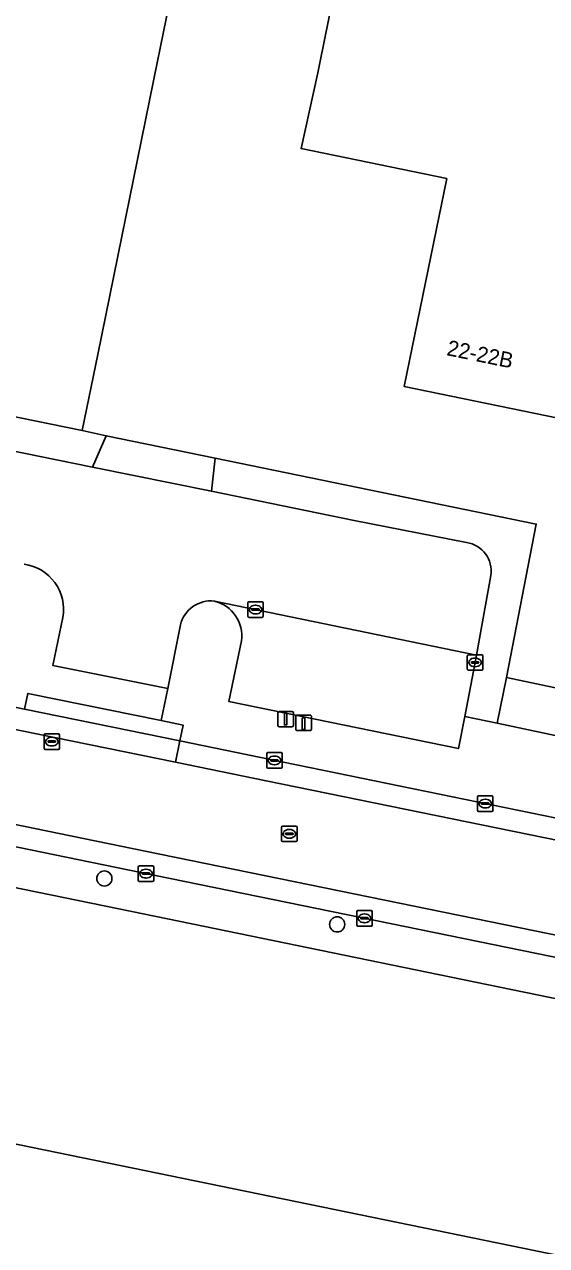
# Model space of a CAD drawing. Extents: x 157692 to 159674, y 381452 to 383291.
# Drawn here: x 158512.3 to 158545.9, y 382673.7 to 382752.4 of the extents above; entities that cross this region are included whole.
import ezdxf

# ---------------------------------------------------------------- set-up
doc = ezdxf.new("R2010")
doc.units = 0
for name, color, linetype in [('IMGEO_Boom', 7, 'Continuous'), ('IMGEO_Erf', 7, 'Continuous'), ('IMGEO_Groenvoorziening', 7, 'Continuous'), ('IMGEO_Kolk', 7, 'Continuous'), ('IMGEO_Laadpaal', 7, 'Continuous'), ('IMGEO_Lichtmast', 7, 'Continuous'), ('IMGEO_Pand', 7, 'Continuous'), ('IMGEO_Pand_nummerreeks', 7, 'Continuous'), ('IMGEO_Parkeervlak_open', 7, 'Continuous'), ('IMGEO_Rijbaan_lokaal_gesloten', 7, 'Continuous'), ('IMGEO_Rijbaan_lokaal_open', 7, 'Continuous'), ('IMGEO_Rioolput', 7, 'Continuous'), ('IMGEO_Voetpad_open', 7, 'Continuous')]:
    doc.layers.add(name, color=color, linetype=linetype)

msp = doc.modelspace()

# ---------------------------------------------------------------- linework, layer by layer
at = {"layer": 'IMGEO_Boom'}
for centre in [(158517.422, 382697.361), (158532.422, 382694.409)]:
    msp.add_circle(centre, 0.489, dxfattribs=at)
at = {"layer": 'IMGEO_Erf'}
for points in [[(158546.65, 382727.023), (158536.732, 382729.061), (158539.483, 382742.444), (158530.093, 382744.374), (158531.173, 382749.256), (158531.324, 382750), (158547.184, 382828.147), (158537.248, 382830.178), (158520.855, 382750), (158516.994, 382731.117), (158515.992, 382726.218), (158517.544, 382725.879), (158524.565, 382724.435), (158545.247, 382720.197), (158543.327, 382710.315), (158554.936, 382707.865)], [(158618.747, 382665.89), (158619.614, 382669.95), (158616.516, 382675.097), (158594.867, 382679.695), (158540.505, 382690.855), (158519.19, 382695.229), (158500, 382699.16), (158426.529, 382714.209), (158420.588, 382715.426), (158410.558, 382717.48), (158408.651, 382717.871), (158405.866, 382718.439), (158398.18, 382720.008), (158380.914, 382723.533), (158376.584, 382724.417), (158334.026, 382733.218), (158266.093, 382747.426), (158253.957, 382750)], [(158440.157, 382641.133), (158472.783, 382634.498), (158477.277, 382656.557), (158483.737, 382655.228), (158488.634, 382679.505), (158488.516, 382679.528), (158489.608, 382684.939), (158494.918, 382683.851), (158494.887, 382683.699), (158568.766, 382668.548), (158568.797, 382668.703), (158574.048, 382667.626), (158575.608, 382675.253), (158597.409, 382670.762), (158597.322, 382670.341), (158597.107, 382670.385), (158596.988, 382669.807), (158597.297, 382669.329)]]:
    msp.add_lwpolyline(points, dxfattribs=at)
at = {"layer": 'IMGEO_Groenvoorziening'}
msp.add_lwpolyline([(158554.34, 382704.91), (158554.936, 382707.865), (158543.327, 382710.315), (158542.732, 382707.359)], close=True, dxfattribs=at)
at = {"layer": 'IMGEO_Kolk'}
for p, q in [((158526.659, 382714.26), (158526.659, 382715.112)), ((158526.734, 382715.186), (158527.586, 382715.186)), ((158527.66, 382715.112), (158527.66, 382714.26)), ((158526.918, 382714.68), (158526.918, 382714.692)), ((158527.356, 382714.643), (158526.958, 382714.643)), ((158526.961, 382714.729), (158527.359, 382714.729)), ((158527.17, 382714.406), (158527.145, 382714.406)), ((158527.147, 382714.966), (158527.172, 382714.966)), ((158527.402, 382714.692), (158527.402, 382714.68)), ((158527.586, 382714.186), (158526.734, 382714.186)), ((158540.805, 382710.855), (158540.805, 382711.707)), ((158540.88, 382711.781), (158541.732, 382711.781)), ((158541.064, 382711.275), (158541.064, 382711.287)), ((158541.502, 382711.238), (158541.104, 382711.238)), ((158541.107, 382711.324), (158541.505, 382711.324)), ((158541.293, 382711.561), (158541.318, 382711.561)), ((158541.548, 382711.287), (158541.548, 382711.275)), ((158541.806, 382711.707), (158541.806, 382710.855)), ((158541.732, 382710.781), (158540.88, 382710.781)), ((158541.316, 382711.001), (158541.291, 382711.001)), ((158527.878, 382704.546), (158527.878, 382705.398)), ((158527.953, 382705.472), (158528.805, 382705.472)), ((158528.137, 382704.966), (158528.137, 382704.978)), ((158528.575, 382704.929), (158528.177, 382704.929)), ((158528.18, 382705.015), (158528.578, 382705.015)), ((158528.366, 382705.252), (158528.391, 382705.252)), ((158528.621, 382704.978), (158528.621, 382704.966)), ((158528.879, 382705.398), (158528.879, 382704.546)), ((158528.805, 382704.472), (158527.953, 382704.472)), ((158528.389, 382704.692), (158528.364, 382704.692)), ((158541.458, 382701.764), (158541.458, 382702.616)), ((158541.533, 382702.69), (158542.385, 382702.69)), ((158542.459, 382702.616), (158542.459, 382701.764)), ((158541.717, 382702.184), (158541.717, 382702.196)), ((158542.155, 382702.147), (158541.757, 382702.147)), ((158541.76, 382702.233), (158542.158, 382702.233)), ((158541.969, 382701.91), (158541.944, 382701.91)), ((158541.946, 382702.47), (158541.971, 382702.47)), ((158542.201, 382702.196), (158542.201, 382702.184)), ((158542.385, 382701.69), (158541.533, 382701.69)), ((158519.605, 382697.25), (158519.605, 382698.102)), ((158519.68, 382698.176), (158520.532, 382698.176)), ((158520.093, 382697.956), (158520.118, 382697.956)), ((158520.606, 382698.102), (158520.606, 382697.25)), ((158520.532, 382697.176), (158519.68, 382697.176)), ((158519.864, 382697.67), (158519.864, 382697.682)), ((158520.302, 382697.633), (158519.904, 382697.633)), ((158519.907, 382697.719), (158520.305, 382697.719)), ((158520.116, 382697.396), (158520.091, 382697.396)), ((158520.348, 382697.682), (158520.348, 382697.67)), ((158533.678, 382694.373), (158533.678, 382695.225)), ((158533.753, 382695.299), (158534.605, 382695.299)), ((158533.937, 382694.793), (158533.937, 382694.805)), ((158534.375, 382694.756), (158533.977, 382694.756)), ((158533.98, 382694.842), (158534.378, 382694.842)), ((158534.166, 382695.079), (158534.191, 382695.079)), ((158534.421, 382694.805), (158534.421, 382694.793)), ((158534.679, 382695.225), (158534.679, 382694.373)), ((158534.605, 382694.299), (158533.753, 382694.299)), ((158534.189, 382694.519), (158534.164, 382694.519))]:
    msp.add_line(p, q, dxfattribs=at)
for points in [[(158526.659, 382714.26), (158526.659, 382715.112)], [(158526.734, 382715.186), (158527.586, 382715.186)], [(158527.66, 382715.112), (158527.66, 382714.26)], [(158527.586, 382714.186), (158526.734, 382714.186)], [(158540.805, 382710.855), (158540.805, 382711.707)], [(158540.88, 382711.781), (158541.732, 382711.781)], [(158541.806, 382711.707), (158541.806, 382710.855)], [(158541.732, 382710.781), (158540.88, 382710.781)], [(158527.878, 382704.546), (158527.878, 382705.398)], [(158527.953, 382705.472), (158528.805, 382705.472)], [(158528.879, 382705.398), (158528.879, 382704.546)], [(158528.805, 382704.472), (158527.953, 382704.472)], [(158541.458, 382701.764), (158541.458, 382702.616)], [(158541.533, 382702.69), (158542.385, 382702.69)], [(158542.459, 382702.616), (158542.459, 382701.764)], [(158542.385, 382701.69), (158541.533, 382701.69)], [(158519.605, 382697.25), (158519.605, 382698.102)], [(158519.68, 382698.176), (158520.532, 382698.176)], [(158520.606, 382698.102), (158520.606, 382697.25)], [(158520.532, 382697.176), (158519.68, 382697.176)], [(158533.678, 382694.373), (158533.678, 382695.225)], [(158533.753, 382695.299), (158534.605, 382695.299)], [(158534.679, 382695.225), (158534.679, 382694.373)], [(158534.605, 382694.299), (158533.753, 382694.299)]]:
    msp.add_lwpolyline(points, dxfattribs=at)
for centre, radius, start, end in [((158526.736, 382715.11), 0.0765, 91.55205, 178.44795), ((158526.736, 382715.11), 0.0765, 91.55205, 178.44795), ((158527.584, 382715.11), 0.0765, 1.55205, 88.44795), ((158527.584, 382715.11), 0.0765, 1.55205, 88.44795), ((158526.958, 382714.689), 0.0403, 85.87752, 175.75265), ((158526.955, 382714.679), 0.0366, 178.93798, 274.71019), ((158527.359, 382714.686), 0.043, 264.86636, 352.45326), ((158527.363, 382714.691), 0.0386, 1.73085, 96.63898), ((158526.736, 382714.262), 0.0765, 181.55205, 268.44795), ((158526.736, 382714.262), 0.0765, 181.55205, 268.44795), ((158527.584, 382714.262), 0.0765, 271.55205, 358.44795), ((158527.584, 382714.262), 0.0765, 271.55205, 358.44795), ((158540.882, 382711.705), 0.0765, 91.55205, 178.44795), ((158540.882, 382711.705), 0.0765, 91.55205, 178.44795), ((158541.104, 382711.284), 0.0403, 85.87752, 175.75265), ((158541.101, 382711.274), 0.0366, 178.93798, 274.71019), ((158541.505, 382711.281), 0.043, 264.86636, 352.45326), ((158541.509, 382711.286), 0.0386, 1.73085, 96.63898), ((158541.73, 382711.705), 0.0765, 1.55205, 88.44795), ((158541.73, 382711.705), 0.0765, 1.55205, 88.44795), ((158540.882, 382710.857), 0.0765, 181.55205, 268.44795), ((158540.882, 382710.857), 0.0765, 181.55205, 268.44795), ((158541.73, 382710.857), 0.0765, 271.55205, 358.44795), ((158541.73, 382710.857), 0.0765, 271.55205, 358.44795), ((158527.955, 382705.396), 0.0765, 91.55205, 178.44795), ((158527.955, 382705.396), 0.0765, 91.55205, 178.44795), ((158528.177, 382704.975), 0.0403, 85.87752, 175.75265), ((158528.174, 382704.965), 0.0366, 178.93798, 274.71019), ((158528.578, 382704.972), 0.043, 264.86636, 352.45326), ((158528.582, 382704.977), 0.0386, 1.73085, 96.63898), ((158528.803, 382705.396), 0.0765, 1.55205, 88.44795), ((158528.803, 382705.396), 0.0765, 1.55205, 88.44795), ((158527.955, 382704.548), 0.0765, 181.55205, 268.44795), ((158527.955, 382704.548), 0.0765, 181.55205, 268.44795), ((158528.803, 382704.548), 0.0765, 271.55205, 358.44795), ((158528.803, 382704.548), 0.0765, 271.55205, 358.44795), ((158541.535, 382702.614), 0.0765, 91.55205, 178.44795), ((158541.535, 382702.614), 0.0765, 91.55205, 178.44795), ((158542.383, 382702.614), 0.0765, 1.55205, 88.44795), ((158542.383, 382702.614), 0.0765, 1.55205, 88.44795), ((158541.535, 382701.766), 0.0765, 181.55205, 268.44795), ((158541.535, 382701.766), 0.0765, 181.55205, 268.44795), ((158541.757, 382702.193), 0.0403, 85.87752, 175.75265), ((158541.754, 382702.183), 0.0366, 178.93798, 274.71019), ((158542.158, 382702.19), 0.043, 264.86636, 352.45326), ((158542.162, 382702.195), 0.0386, 1.73085, 96.63898), ((158542.383, 382701.766), 0.0765, 271.55205, 358.44795), ((158542.383, 382701.766), 0.0765, 271.55205, 358.44795), ((158519.682, 382698.1), 0.0765, 91.55205, 178.44795), ((158519.682, 382698.1), 0.0765, 91.55205, 178.44795), ((158520.53, 382698.1), 0.0765, 1.55205, 88.44795), ((158520.53, 382698.1), 0.0765, 1.55205, 88.44795), ((158519.682, 382697.252), 0.0765, 181.55205, 268.44795), ((158519.682, 382697.252), 0.0765, 181.55205, 268.44795), ((158519.904, 382697.679), 0.0403, 85.87752, 175.75265), ((158519.901, 382697.669), 0.0366, 178.93798, 274.71019), ((158520.305, 382697.676), 0.043, 264.86636, 352.45326), ((158520.309, 382697.681), 0.0386, 1.73085, 96.63898), ((158520.53, 382697.252), 0.0765, 271.55205, 358.44795), ((158520.53, 382697.252), 0.0765, 271.55205, 358.44795), ((158533.755, 382695.223), 0.0765, 91.55205, 178.44795), ((158533.755, 382695.223), 0.0765, 91.55205, 178.44795), ((158533.977, 382694.802), 0.0403, 85.87752, 175.75265), ((158533.974, 382694.792), 0.0366, 178.93798, 274.71019), ((158534.378, 382694.799), 0.043, 264.86636, 352.45326), ((158534.382, 382694.804), 0.0386, 1.73085, 96.63898), ((158534.603, 382695.223), 0.0765, 1.55205, 88.44795), ((158534.603, 382695.223), 0.0765, 1.55205, 88.44795), ((158533.755, 382694.375), 0.0765, 181.55205, 268.44795), ((158533.755, 382694.375), 0.0765, 181.55205, 268.44795), ((158534.603, 382694.375), 0.0765, 271.55205, 358.44795), ((158534.603, 382694.375), 0.0765, 271.55205, 358.44795)]:
    msp.add_arc(centre, radius, start, end, dxfattribs=at)
for centre, major_axis, ratio, start_param, end_param in [((158527.146, 382714.686), (-0.387, 0.002), 0.722429, 4.712389, 7.853982), ((158527.171, 382714.686), (-0.39, 0.002), 0.717154, 1.570796, 4.712389), ((158541.292, 382711.281), (-0.387, 0.002), 0.722429, 4.712389, 7.853982), ((158541.317, 382711.281), (-0.39, 0.002), 0.717154, 1.570796, 4.712389), ((158528.365, 382704.972), (-0.387, 0.002), 0.722429, 4.712389, 7.853982), ((158528.39, 382704.972), (-0.39, 0.002), 0.717154, 1.570796, 4.712389), ((158541.945, 382702.19), (-0.387, 0.002), 0.722429, 4.712389, 7.853982), ((158541.97, 382702.19), (-0.39, 0.002), 0.717154, 1.570796, 4.712389), ((158520.092, 382697.676), (-0.387, 0.002), 0.722429, 4.712389, 7.853982), ((158520.117, 382697.676), (-0.39, 0.002), 0.717154, 1.570796, 4.712389), ((158534.165, 382694.799), (-0.387, 0.002), 0.722429, 4.712389, 7.853982), ((158534.19, 382694.799), (-0.39, 0.002), 0.717154, 1.570796, 4.712389)]:
    msp.add_ellipse(centre, major_axis=major_axis, ratio=ratio, start_param=start_param, end_param=end_param, dxfattribs=at)
at = {"layer": 'IMGEO_Laadpaal'}
for p, q in [((158529.758, 382707.806), (158529.758, 382706.965)), ((158529.758, 382707.806), (158529.758, 382706.965)), ((158530.674, 382707.89), (158529.833, 382707.89)), ((158530.674, 382707.89), (158529.833, 382707.89)), ((158530.758, 382706.974), (158530.758, 382707.815)), ((158530.758, 382706.974), (158530.758, 382707.815)), ((158529.842, 382706.89), (158530.683, 382706.89)), ((158529.842, 382706.89), (158530.683, 382706.89))]:
    msp.add_line(p, q, dxfattribs=at)
msp.add_lwpolyline([(158530.173, 382707.703), (158530.333, 382707.703), (158530.333, 382706.97), (158530.173, 382706.97), (158530.173, 382707.703)], dxfattribs=at)
for centre, start, end in [((158529.836, 382707.812), 92.4484, 184.28452), ((158529.836, 382707.812), 92.4484, 184.28452), ((158530.68, 382707.812), 2.4484, 94.28452), ((158530.68, 382707.812), 2.4484, 94.28452), ((158529.836, 382706.968), 182.4484, 274.28452), ((158529.836, 382706.968), 182.4484, 274.28452), ((158530.68, 382706.968), 272.4484, 4.28452), ((158530.68, 382706.968), 272.4484, 4.28452)]:
    msp.add_arc(centre, 0.0779, start, end, dxfattribs=at)
at = {"layer": 'IMGEO_Lichtmast'}
for p, q in [((158528.606, 382707.228), (158528.606, 382708.028)), ((158528.606, 382708.028), (158528.606, 382707.228)), ((158528.706, 382708.128), (158529.496, 382708.128)), ((158529.496, 382708.128), (158528.706, 382708.128)), ((158529.596, 382708.028), (158529.596, 382707.228)), ((158529.596, 382707.228), (158529.596, 382708.028)), ((158529.496, 382707.128), (158528.706, 382707.128)), ((158528.706, 382707.128), (158529.496, 382707.128))]:
    msp.add_line(p, q, dxfattribs=at)
msp.add_lwpolyline([(158529.026, 382708.003), (158529.176, 382708.003), (158529.176, 382707.253), (158529.026, 382707.253), (158529.026, 382708.003)], dxfattribs=at)
for centre, start, end in [((158528.706, 382708.028), 90, 180), ((158528.706, 382708.028), 90, 180), ((158529.496, 382708.028), 0, 90), ((158529.496, 382708.028), 360, 90), ((158528.706, 382707.228), 180, 270), ((158528.706, 382707.228), 180, 270), ((158529.496, 382707.228), 270, 0), ((158529.496, 382707.228), 270, 0)]:
    msp.add_arc(centre, 0.1, start, end, dxfattribs=at)
at = {"layer": 'IMGEO_Pand'}
msp.add_lwpolyline([(158496.564, 382731.385), (158496.329, 382730.238), (158500, 382729.487), (158515.992, 382726.218), (158516.994, 382731.117), (158520.855, 382750), (158537.248, 382830.178), (158547.184, 382828.147), (158531.324, 382750), (158531.173, 382749.256), (158530.093, 382744.374), (158539.483, 382742.444), (158536.732, 382729.061), (158546.65, 382727.023), (158551.377, 382750), (158568.646, 382833.946), (158570.053, 382840.885), (158521.198, 382850.792), (158510.921, 382800.119), (158510.753, 382800.153), (158500.385, 382750), (158500, 382748.12)], close=True, dxfattribs=at)
msp.add_lwpolyline([(158597.297, 382669.329), (158596.988, 382669.807), (158597.107, 382670.385), (158597.322, 382670.341), (158597.409, 382670.762), (158575.608, 382675.253), (158574.048, 382667.626), (158568.797, 382668.703), (158568.766, 382668.548), (158494.887, 382683.699), (158494.918, 382683.851), (158489.608, 382684.939), (158488.516, 382679.528), (158488.634, 382679.505), (158483.737, 382655.228), (158477.277, 382656.557), (158472.783, 382634.498), (158440.157, 382641.133)], dxfattribs=at)
at = {"layer": 'IMGEO_Parkeervlak_open'}
msp.add_lwpolyline([(158526.252, 382712.668), (158525.432, 382708.77), (158540.234, 382705.732), (158540.634, 382707.802), (158541.305, 382711.281), (158541.392, 382711.76), (158524.517, 382715.23)], dxfattribs=at)
msp.add_arc((158523.957, 382712.982), 2.317, 352.20811, 76.00402, dxfattribs=at)
at = {"layer": 'IMGEO_Rijbaan_lokaal_gesloten'}
for points in [[(158444.16, 382720.803), (158463.875, 382716.719), (158483.379, 382712.845), (158498.483, 382709.687), (158512.004, 382706.892), (158522.007, 382704.858), (158522.288, 382706.229), (158512.285, 382708.263), (158500, 382710.803), (158499.065, 382710.996), (158483.659, 382714.217), (158464.153, 382718.091), (158444.443, 382722.174)], [(158615.104, 382683.349), (158618.328, 382682.718), (158618.988, 382686.176), (158611.35, 382687.283), (158601.633, 382688.683), (158599.872, 382688.982), (158598.863, 382689.156), (158597.619, 382689.387), (158594.399, 382690.049), (158586.633, 382691.644), (158575.663, 382693.882), (158527.842, 382703.652), (158522.007, 382704.858), (158512.004, 382706.892), (158498.483, 382709.687), (158483.379, 382712.845), (158463.875, 382716.719)], [(158438.474, 382715.86), (158500.282, 382703.174), (158520.06, 382699.116), (158576.863, 382687.503), (158595.623, 382683.686), (158607.052, 382681.323), (158614.13, 382679.904), (158617.564, 382679.22), (158618.111, 382681.686), (158614.886, 382682.37)], [(158551.585, 382700.222), (158528.124, 382705.023), (158522.288, 382706.229), (158522.007, 382704.858), (158527.842, 382703.652), (158575.663, 382693.882)]]:
    msp.add_lwpolyline(points, dxfattribs=at)
at = {"layer": 'IMGEO_Rijbaan_lokaal_open'}
for points in [[(158540.757, 382719.006), (158533.509, 382720.429), (158524.314, 382722.302), (158516.664, 382723.86), (158500, 382727.254)], [(158524.517, 382715.23), (158541.392, 382711.76), (158542.327, 382716.887)], [(158444.31, 382713.255), (158500, 382701.803), (158519.779, 382697.744), (158576.583, 382686.131), (158595.342, 382682.315), (158606.815, 382679.942), (158613.99, 382678.504), (158616.776, 382677.874), (158617.234, 382677.735), (158617.526, 382679.051), (158617.564, 382679.22), (158614.13, 382679.904), (158607.052, 382681.323), (158595.623, 382683.686), (158576.863, 382687.503), (158520.06, 382699.116), (158500.282, 382703.174), (158438.474, 382715.86)], [(158514.743, 382714.177), (158514.106, 382711.083), (158521.503, 382709.6), (158522.316, 382713.698)]]:
    msp.add_lwpolyline(points, dxfattribs=at)
for centre, radius, start, end in [((158540.47, 382717.152), 1.876, 351.88312, 81.18752), ((158511.859, 382714.702), 2.932, 349.6752, 82.1926), ((158524.282, 382713.221), 2.023, 83.32387, 166.35561)]:
    msp.add_arc(centre, radius, start, end, dxfattribs=at)
at = {"layer": 'IMGEO_Rioolput'}
for p, q in [((158513.534, 382705.754), (158513.534, 382706.606)), ((158513.609, 382706.68), (158514.461, 382706.68)), ((158514.022, 382706.46), (158514.047, 382706.46)), ((158514.535, 382706.606), (158514.535, 382705.754)), ((158514.461, 382705.68), (158513.609, 382705.68)), ((158513.793, 382706.174), (158513.793, 382706.186)), ((158514.231, 382706.137), (158513.833, 382706.137)), ((158513.836, 382706.223), (158514.234, 382706.223)), ((158514.045, 382705.9), (158514.02, 382705.9)), ((158514.277, 382706.186), (158514.277, 382706.174)), ((158528.839, 382699.816), (158528.839, 382700.668)), ((158528.914, 382700.742), (158529.766, 382700.742)), ((158529.098, 382700.236), (158529.098, 382700.248)), ((158529.536, 382700.199), (158529.138, 382700.199)), ((158529.141, 382700.285), (158529.539, 382700.285)), ((158529.327, 382700.522), (158529.352, 382700.522)), ((158529.582, 382700.248), (158529.582, 382700.236)), ((158529.84, 382700.668), (158529.84, 382699.816)), ((158529.766, 382699.742), (158528.914, 382699.742)), ((158529.35, 382699.962), (158529.325, 382699.962))]:
    msp.add_line(p, q, dxfattribs=at)
for points in [[(158513.534, 382705.754), (158513.534, 382706.606)], [(158513.609, 382706.68), (158514.461, 382706.68)], [(158514.535, 382706.606), (158514.535, 382705.754)], [(158514.461, 382705.68), (158513.609, 382705.68)], [(158528.839, 382699.816), (158528.839, 382700.668)], [(158528.914, 382700.742), (158529.766, 382700.742)], [(158529.84, 382700.668), (158529.84, 382699.816)], [(158529.766, 382699.742), (158528.914, 382699.742)]]:
    msp.add_lwpolyline(points, dxfattribs=at)
for centre, radius, start, end in [((158513.611, 382706.604), 0.0765, 91.55205, 178.44795), ((158513.611, 382706.604), 0.0765, 91.55205, 178.44795), ((158514.459, 382706.604), 0.0765, 1.55205, 88.44795), ((158514.459, 382706.604), 0.0765, 1.55205, 88.44795), ((158513.611, 382705.756), 0.0765, 181.55205, 268.44795), ((158513.611, 382705.756), 0.0765, 181.55205, 268.44795), ((158513.833, 382706.183), 0.0403, 85.87752, 175.75265), ((158513.83, 382706.173), 0.0366, 178.93798, 274.71019), ((158514.234, 382706.18), 0.043, 264.86636, 352.45326), ((158514.238, 382706.185), 0.0386, 1.73085, 96.63898), ((158514.459, 382705.756), 0.0765, 271.55205, 358.44795), ((158514.459, 382705.756), 0.0765, 271.55205, 358.44795), ((158528.916, 382700.666), 0.0765, 91.55205, 178.44795), ((158528.916, 382700.666), 0.0765, 91.55205, 178.44795), ((158529.138, 382700.245), 0.0403, 85.87752, 175.75265), ((158529.135, 382700.235), 0.0366, 178.93798, 274.71019), ((158529.539, 382700.242), 0.043, 264.86636, 352.45326), ((158529.543, 382700.247), 0.0386, 1.73085, 96.63898), ((158529.764, 382700.666), 0.0765, 1.55205, 88.44795), ((158529.764, 382700.666), 0.0765, 1.55205, 88.44795), ((158528.916, 382699.818), 0.0765, 181.55205, 268.44795), ((158528.916, 382699.818), 0.0765, 181.55205, 268.44795), ((158529.764, 382699.818), 0.0765, 271.55205, 358.44795), ((158529.764, 382699.818), 0.0765, 271.55205, 358.44795)]:
    msp.add_arc(centre, radius, start, end, dxfattribs=at)
for centre, major_axis, ratio, start_param, end_param in [((158514.021, 382706.18), (-0.387, 0.002), 0.722429, 4.712389, 7.853982), ((158514.046, 382706.18), (-0.39, 0.002), 0.717154, 1.570796, 4.712389), ((158529.326, 382700.242), (-0.387, 0.002), 0.722429, 4.712389, 7.853982), ((158529.351, 382700.242), (-0.39, 0.002), 0.717154, 1.570796, 4.712389)]:
    msp.add_ellipse(centre, major_axis=major_axis, ratio=ratio, start_param=start_param, end_param=end_param, dxfattribs=at)
at = {"layer": 'IMGEO_Voetpad_open'}
for points in [[(158377.51, 382735.956), (158377.734, 382735.912), (158383.102, 382734.766), (158383.66, 382734.647), (158383.866, 382735.666), (158394.813, 382733.434), (158394.607, 382732.415), (158403.536, 382730.58), (158407.406, 382729.771), (158423.309, 382726.519), (158444.443, 382722.174), (158464.153, 382718.091), (158483.659, 382714.217), (158499.065, 382710.996), (158500, 382710.803), (158512.285, 382708.263), (158512.493, 382709.282), (158521.083, 382707.535), (158521.503, 382709.6), (158514.106, 382711.083), (158514.743, 382714.177)], [(158542.327, 382716.887), (158541.392, 382711.76), (158541.305, 382711.281), (158540.634, 382707.802), (158542.732, 382707.359), (158543.327, 382710.315), (158545.247, 382720.197), (158524.565, 382724.435), (158524.314, 382722.302), (158533.509, 382720.429), (158540.757, 382719.006)], [(158522.316, 382713.698), (158521.503, 382709.6), (158521.083, 382707.535), (158522.496, 382707.248), (158522.288, 382706.229), (158528.124, 382705.023), (158551.585, 382700.222), (158551.793, 382701.241), (158561.645, 382699.218), (158561.437, 382698.199), (158563.677, 382697.758), (158564.602, 382697.569)], [(158560.335, 382703.776), (158554.34, 382704.91), (158542.732, 382707.359), (158540.634, 382707.802), (158540.234, 382705.732), (158525.432, 382708.77), (158526.252, 382712.668)]]:
    msp.add_lwpolyline(points, dxfattribs=at)
for points in [[(158517.544, 382725.879), (158515.992, 382726.218), (158500, 382729.487), (158496.329, 382730.238), (158496.564, 382731.385), (158490.619, 382732.625), (158490.415, 382731.447), (158496.309, 382730.242), (158496.237, 382729.894), (158495.789, 382729.98), (158495.418, 382728.196), (158498.48, 382727.564), (158500, 382727.254), (158516.664, 382723.86)], [(158516.664, 382723.86), (158524.314, 382722.302), (158524.565, 382724.435), (158517.544, 382725.879)], [(158500, 382701.803), (158444.31, 382713.255), (158429.771, 382716.221), (158429.55, 382715.152), (158417.99, 382717.541), (158418.211, 382718.61), (158406.413, 382721.034), (158405.866, 382718.439), (158408.651, 382717.871), (158410.558, 382717.48), (158420.588, 382715.426), (158426.529, 382714.209), (158500, 382699.16), (158519.19, 382695.229), (158540.505, 382690.855), (158594.867, 382679.695), (158616.516, 382675.097), (158617.234, 382677.735), (158616.776, 382677.874), (158613.99, 382678.504), (158606.815, 382679.942), (158595.342, 382682.315), (158576.583, 382686.131), (158519.779, 382697.744)], [(158512.493, 382709.282), (158512.285, 382708.263), (158522.288, 382706.229), (158522.496, 382707.248), (158521.083, 382707.535)]]:
    msp.add_lwpolyline(points, close=True, dxfattribs=at)
for centre, radius, start, end in [((158540.47, 382717.152), 1.876, 351.88312, 81.18752), ((158511.859, 382714.702), 2.932, 349.6752, 82.1926), ((158524.282, 382713.221), 2.023, 83.32387, 166.35561), ((158523.957, 382712.982), 2.317, 352.20811, 76.00402)]:
    msp.add_arc(centre, radius, start, end, dxfattribs=at)

# ---------------------------------------------------------------- texts
at = {"layer": 'IMGEO_Pand_nummerreeks'}
msp.add_text('22-22B', height=1, rotation=348.38559, dxfattribs=at).set_placement((158539.427, 382731.08))

doc.saveas('drawing.dxf')
